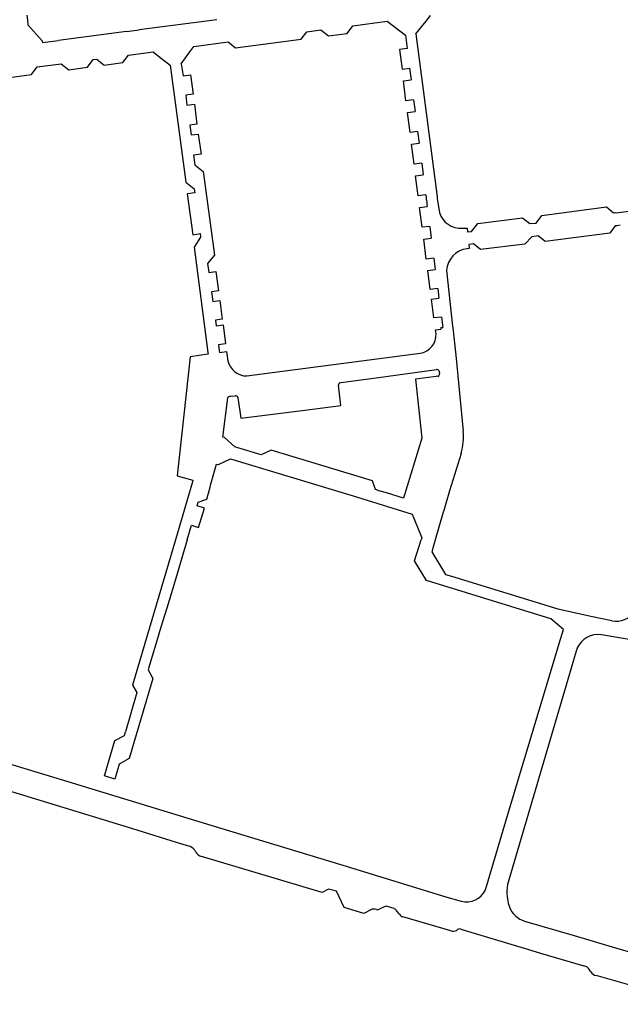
# Model space of a CAD drawing. Extents: x 148869 to 161638, y 453607 to 469810.
# Tile 880 of 1056: x 159108.28 to 159109.8, y 459854.64 to 459857.14. Entities that reach past the tile are written whole.
import ezdxf

# ---------------------------------------------------------------- set-up
doc = ezdxf.new("R2010")
doc.units = 0
doc.layers.add('LKI_V01_KANTRIJWEG', color=252, linetype='CONTINUOUS')

msp = doc.modelspace()

# ---------------------------------------------------------------- linework, layer by layer
at = {"layer": 'LKI_V01_KANTRIJWEG'}
for p, q in [((159108.2964, 459857.1517), (159108.2982, 459857.1396)), ((159108.2964, 459857.1517), (159108.2982, 459857.1396)), ((159109.3106, 459857.137), (159109.322, 459857.1509)), ((159109.3106, 459857.137), (159109.322, 459857.1509)), ((159108.7792, 459857.1405), (159108.5817, 459857.1148)), ((159108.7792, 459857.1405), (159108.5817, 459857.1148)), ((159109.1244, 459857.125), (159109.2121, 459857.1366)), ((159109.1244, 459857.125), (159109.2121, 459857.1366)), ((159109.2121, 459857.1366), (159109.2259, 459857.1261)), ((159109.2121, 459857.1366), (159109.2259, 459857.1261)), ((159109.2259, 459857.1261), (159109.2582, 459857.1009)), ((159109.2259, 459857.1261), (159109.2582, 459857.1009)), ((159109.2846, 459857.1046), (159109.3106, 459857.137)), ((159109.2846, 459857.1046), (159109.3106, 459857.137)), ((159108.5495, 459857.1107), (159108.3769, 459857.0878)), ((159108.5495, 459857.1107), (159108.3769, 459857.0878)), ((159108.5495, 459857.1107), (159108.5817, 459857.1148)), ((159108.5495, 459857.1107), (159108.5817, 459857.1148)), ((159109.0075, 459857.1098), (159109.0435, 459857.1144)), ((159109.0075, 459857.1098), (159109.0435, 459857.1144)), ((159109.2582, 459857.1009), (159109.2624, 459857.0676)), ((159109.2582, 459857.1009), (159109.2624, 459857.0676)), ((159109.2846, 459857.1046), (159109.3386, 459856.6907)), ((159109.2846, 459857.1046), (159109.3386, 459856.6907)), ((159108.3356, 459857.0869), (159108.3365, 459857.0824)), ((159108.3356, 459857.0869), (159108.3365, 459857.0824)), ((159108.3365, 459857.0824), (159108.3769, 459857.0878)), ((159108.3365, 459857.0824), (159108.3769, 459857.0878)), ((159108.7105, 459857.0587), (159108.7208, 459857.0726)), ((159108.7105, 459857.0587), (159108.7208, 459857.0726)), ((159108.7208, 459857.0726), (159108.8081, 459857.084)), ((159108.7208, 459857.0726), (159108.8081, 459857.084)), ((159108.5552, 459857.0507), (159108.6175, 459857.0591)), ((159108.5552, 459857.0507), (159108.6175, 459857.0591)), ((159108.6175, 459857.0591), (159108.6311, 459857.0481)), ((159108.6175, 459857.0591), (159108.6311, 459857.0481)), ((159108.6311, 459857.0481), (159108.661, 459857.0248)), ((159108.6311, 459857.0481), (159108.661, 459857.0248)), ((159108.6886, 459857.0286), (159108.7105, 459857.0587)), ((159108.6886, 459857.0286), (159108.7105, 459857.0587)), ((159108.323, 459857.0204), (159108.3841, 459857.0282)), ((159108.323, 459857.0204), (159108.3841, 459857.0282)), ((159108.4652, 459857.0391), (159108.4744, 459857.0399)), ((159108.4652, 459857.0391), (159108.4744, 459857.0399)), ((159108.6886, 459857.0286), (159108.6934, 459856.9979)), ((159108.6886, 459857.0286), (159108.6934, 459856.9979)), ((159109.2686, 459857.017), (159109.2724, 459856.9876)), ((159109.2686, 459857.017), (159109.2724, 459856.9876)), ((159108.7008, 459856.9488), (159108.7033, 459856.9235)), ((159108.7008, 459856.9488), (159108.7033, 459856.9235)), ((159109.2789, 459856.9366), (159109.2827, 459856.9071)), ((159109.2789, 459856.9366), (159109.2827, 459856.9071)), ((159108.7107, 459856.8726), (159108.7138, 459856.8476)), ((159108.7107, 459856.8726), (159108.7138, 459856.8476)), ((159109.2892, 459856.8566), (159109.293, 459856.8271)), ((159109.2892, 459856.8566), (159109.293, 459856.8271)), ((159109.2995, 459856.7764), (159109.3033, 459856.7466)), ((159109.2995, 459856.7764), (159109.3033, 459856.7466)), ((159109.3098, 459856.6956), (159109.3108, 459856.6879)), ((159109.3098, 459856.6956), (159109.3108, 459856.6879)), ((159109.3108, 459856.6879), (159109.3111, 459856.685)), ((159109.3108, 459856.6879), (159109.3111, 459856.685)), ((159109.3111, 459856.685), (159109.3122, 459856.6766)), ((159109.3111, 459856.685), (159109.3122, 459856.6766)), ((159109.3122, 459856.6766), (159109.3127, 459856.6727)), ((159109.3122, 459856.6766), (159109.3127, 459856.6727)), ((159109.3127, 459856.6727), (159109.3136, 459856.6659)), ((159109.3127, 459856.6727), (159109.3136, 459856.6659)), ((159109.3386, 459856.6907), (159109.3389, 459856.6881)), ((159109.3386, 459856.6907), (159109.3389, 459856.6881)), ((159109.3389, 459856.6881), (159109.34, 459856.6797)), ((159109.3389, 459856.6881), (159109.34, 459856.6797)), ((159109.34, 459856.6797), (159109.3405, 459856.6761)), ((159109.34, 459856.6797), (159109.3405, 459856.6761)), ((159109.3405, 459856.6761), (159109.3426, 459856.6599)), ((159109.3405, 459856.6761), (159109.3426, 459856.6599)), ((159109.7867, 459856.6498), (159109.7918, 459856.6507)), ((159109.7867, 459856.6498), (159109.7918, 459856.6507)), ((159109.7995, 459856.6511), (159109.8989, 459856.6631)), ((159109.7995, 459856.6511), (159109.8989, 459856.6631)), ((159109.574, 459856.6225), (159109.5904, 459856.624)), ((159109.574, 459856.6225), (159109.5904, 459856.624)), ((159109.32, 459856.6155), (159109.3238, 459856.5857)), ((159109.32, 459856.6155), (159109.3238, 459856.5857)), ((159109.3931, 459856.6111), (159109.4093, 459856.611)), ((159109.3931, 459856.6111), (159109.4093, 459856.611)), ((159109.4164, 459856.6018), (159109.4256, 459856.6029)), ((159109.4164, 459856.6018), (159109.4256, 459856.6029)), ((159109.8039, 459856.6183), (159109.7955, 459856.6171)), ((159109.8039, 459856.6183), (159109.7955, 459856.6171)), ((159109.595, 459856.5916), (159109.5793, 459856.5889)), ((159109.595, 459856.5916), (159109.5793, 459856.5889)), ((159109.4311, 459856.5708), (159109.4204, 459856.5697)), ((159109.4311, 459856.5708), (159109.4204, 459856.5697)), ((159109.3303, 459856.5349), (159109.334, 459856.5061)), ((159109.3303, 459856.5349), (159109.334, 459856.5061)), ((159109.3628, 459856.5032), (159109.3781, 459856.3624)), ((159109.3628, 459856.5032), (159109.3781, 459856.3624)), ((159108.7653, 459856.4494), (159108.7694, 459856.4244)), ((159108.7653, 459856.4494), (159108.7694, 459856.4244)), ((159109.3401, 459856.4578), (159109.3433, 459856.4328)), ((159109.3401, 459856.4578), (159109.3433, 459856.4328)), ((159108.7756, 459856.3771), (159108.7771, 459856.3628)), ((159108.7756, 459856.3771), (159108.7771, 459856.3628)), ((159109.3494, 459856.3853), (159109.3528, 459856.359)), ((159109.3494, 459856.3853), (159109.3528, 459856.359)), ((159109.3478, 459856.3584), (159109.3528, 459856.359)), ((159109.3478, 459856.3584), (159109.3528, 459856.359)), ((159109.3478, 459856.3584), (159109.3483, 459856.3542)), ((159109.3478, 459856.3584), (159109.3483, 459856.3542)), ((159109.3781, 459856.3624), (159109.3786, 459856.3579)), ((159109.3781, 459856.3624), (159109.3786, 459856.3579)), ((159108.7836, 459856.3149), (159108.7855, 459856.2999)), ((159108.7836, 459856.3149), (159108.7855, 459856.2999)), ((159108.7855, 459856.2999), (159108.7861, 459856.2953)), ((159108.7855, 459856.2999), (159108.7861, 459856.2953)), ((159108.7566, 459856.2955), (159108.7573, 459856.2907)), ((159108.7566, 459856.2955), (159108.7573, 459856.2907)), ((159108.8555, 459856.2355), (159109.2957, 459856.2933)), ((159108.8555, 459856.2355), (159109.2957, 459856.2933)), ((159109.2087, 459856.2344), (159109.3367, 459856.2518)), ((159109.2087, 459856.2344), (159109.3367, 459856.2518)), ((159109.3436, 459856.2477), (159109.3445, 459856.2417)), ((159109.3436, 459856.2477), (159109.3445, 459856.2417)), ((159109.1894, 459856.2318), (159109.2087, 459856.2344)), ((159109.1894, 459856.2318), (159109.2087, 459856.2344)), ((159109.3407, 459856.2346), (159109.3366, 459856.2339)), ((159109.3407, 459856.2346), (159109.3366, 459856.2339)), ((159108.7941, 459856.0804), (159108.8067, 459856.1796)), ((159108.7941, 459856.0804), (159108.8067, 459856.1796)), ((159108.8132, 459856.1838), (159108.8148, 459856.184)), ((159108.8132, 459856.1838), (159108.8148, 459856.184)), ((159108.8148, 459856.184), (159108.8254, 459856.1851)), ((159108.8148, 459856.184), (159108.8254, 459856.1851)), ((159108.8326, 459856.1812), (159108.84, 459856.128)), ((159108.8326, 459856.1812), (159108.84, 459856.128)), ((159108.84, 459856.128), (159109.0027, 459856.1487)), ((159108.84, 459856.128), (159109.0027, 459856.1487)), ((159108.7988, 459856.079), (159108.7941, 459856.0804)), ((159108.7988, 459856.079), (159108.7941, 459856.0804)), ((159108.8467, 459856.0489), (159108.8303, 459856.0538)), ((159108.8467, 459856.0489), (159108.8303, 459856.0538)), ((159108.892, 459856.0351), (159108.8467, 459856.0489)), ((159108.892, 459856.0351), (159108.8467, 459856.0489)), ((159108.9172, 459856.0469), (159108.892, 459856.0351)), ((159108.9172, 459856.0469), (159108.892, 459856.0351)), ((159109.1742, 459855.9688), (159108.9172, 459856.0469)), ((159109.1742, 459855.9688), (159108.9172, 459856.0469)), ((159108.7632, 459855.9578), (159108.7781, 459856.0116)), ((159108.7632, 459855.9578), (159108.7781, 459856.0116)), ((159108.7172, 459855.9669), (159108.6739, 459855.8195)), ((159108.7172, 459855.9669), (159108.6739, 459855.8195)), ((159108.7182, 459855.9705), (159108.7172, 459855.9669)), ((159108.7182, 459855.9705), (159108.7172, 459855.9669)), ((159108.762, 459855.9533), (159108.7632, 459855.9578)), ((159108.762, 459855.9533), (159108.7632, 459855.9578)), ((159109.1824, 459855.9468), (159109.1742, 459855.9688)), ((159109.1824, 459855.9468), (159109.1742, 459855.9688)), ((159109.1942, 459855.9431), (159109.1824, 459855.9468)), ((159109.1942, 459855.9431), (159109.1824, 459855.9468)), ((159109.2098, 459855.9384), (159109.1942, 459855.9431)), ((159109.2098, 459855.9384), (159109.1942, 459855.9431)), ((159109.253, 459855.9251), (159109.2098, 459855.9384)), ((159109.253, 459855.9251), (159109.2098, 459855.9384)), ((159109.3543, 459855.89), (159109.3337, 459855.8195)), ((159109.3543, 459855.89), (159109.3337, 459855.8195)), ((159109.3555, 459855.894), (159109.3543, 459855.89)), ((159109.3555, 459855.894), (159109.3543, 459855.89)), ((159108.7038, 459855.8195), (159108.7149, 459855.8568)), ((159108.7038, 459855.8195), (159108.7149, 459855.8568)), ((159108.6739, 459855.8195), (159108.5653, 459855.45)), ((159108.6739, 459855.8195), (159108.5653, 459855.45)), ((159108.7038, 459855.8195), (159108.689, 459855.7675)), ((159108.7038, 459855.8195), (159108.689, 459855.7675)), ((159108.689, 459855.7675), (159108.6784, 459855.733)), ((159108.689, 459855.7675), (159108.6784, 459855.733)), ((159108.6784, 459855.733), (159108.6639, 459855.6849)), ((159108.6784, 459855.733), (159108.6639, 459855.6849)), ((159108.6639, 459855.6849), (159108.6524, 459855.6457)), ((159108.6639, 459855.6849), (159108.6524, 459855.6457)), ((159108.6524, 459855.6457), (159108.6373, 459855.5973)), ((159108.6524, 459855.6457), (159108.6373, 459855.5973)), ((159108.6373, 459855.5973), (159108.6267, 459855.5631)), ((159108.6373, 459855.5973), (159108.6267, 459855.5631)), ((159109.6487, 459855.556), (159109.6594, 459855.5914)), ((159109.6487, 459855.556), (159109.6594, 459855.5914)), ((159109.9207, 459855.5503), (159109.756, 459855.5784)), ((159109.9207, 459855.5503), (159109.756, 459855.5784)), ((159108.6267, 459855.5631), (159108.6122, 459855.515)), ((159108.6267, 459855.5631), (159108.6122, 459855.515)), ((159109.647, 459855.5504), (159109.6487, 459855.556)), ((159109.647, 459855.5504), (159109.6487, 459855.556)), ((159109.6939, 459855.543), (159109.6919, 459855.5367)), ((159109.6939, 459855.543), (159109.6919, 459855.5367)), ((159108.5653, 459855.45), (159108.5761, 459855.4313)), ((159108.5653, 459855.45), (159108.5761, 459855.4313)), ((159108.5761, 459855.4313), (159108.547, 459855.3315)), ((159108.5761, 459855.4313), (159108.547, 459855.3315)), ((159108.5203, 459855.2117), (159108.4937, 459855.2199)), ((159108.5203, 459855.2117), (159108.4937, 459855.2199)), ((159108.6903, 459855.0465), (159108.5657, 459855.0849)), ((159108.6903, 459855.0465), (159108.5657, 459855.0849)), ((159108.7113, 459855.04), (159108.6903, 459855.0465)), ((159108.7113, 459855.04), (159108.6903, 459855.0465)), ((159109.0468, 459854.9237), (159108.7403, 459855.0152)), ((159109.0468, 459854.9237), (159108.7403, 459855.0152)), ((159109.0626, 459854.9323), (159109.0468, 459854.9237)), ((159109.0626, 459854.9323), (159109.0468, 459854.9237)), ((159109.1528, 459854.87), (159109.1026, 459854.8852)), ((159109.1528, 459854.87), (159109.1026, 459854.8852)), ((159109.1719, 459854.8807), (159109.1528, 459854.87)), ((159109.1719, 459854.8807), (159109.1528, 459854.87)), ((159109.1844, 459854.88), (159109.1806, 459854.8809)), ((159109.1844, 459854.88), (159109.1806, 459854.8809)), ((159109.2427, 459854.8681), (159109.2371, 459854.8753)), ((159109.2427, 459854.8681), (159109.2371, 459854.8753)), ((159109.3731, 459854.8259), (159109.2516, 459854.8618)), ((159109.3731, 459854.8259), (159109.2516, 459854.8618)), ((159109.5609, 459854.8508), (159109.6863, 459854.8139)), ((159109.5609, 459854.8508), (159109.6863, 459854.8139)), ((159109.6863, 459854.8139), (159109.792, 459854.7833)), ((159109.6863, 459854.8139), (159109.792, 459854.7833)), ((159109.7292, 459854.7221), (159109.7242, 459854.7295)), ((159109.7292, 459854.7221), (159109.7242, 459854.7295)), ((159109.9989, 459854.6395), (159109.7426, 459854.7125)), ((159109.9989, 459854.6395), (159109.7426, 459854.7125))]:
    msp.add_line(p, q, dxfattribs=at)
for points in [[(159108.2982, 459857.1396), (159108.2992, 459857.1273), (159108.3356, 459857.0869)], [(159108.2982, 459857.1396), (159108.2992, 459857.1273), (159108.3356, 459857.0869)], [(159109.0435, 459857.1144), (159109.0626, 459857.0997), (159109.1099, 459857.1058), (159109.1244, 459857.125)], [(159109.0435, 459857.1144), (159109.0626, 459857.0997), (159109.1099, 459857.1058), (159109.1244, 459857.125)], [(159108.8081, 459857.084), (159108.8265, 459857.0689), (159108.993, 459857.0907), (159109.0075, 459857.1098)], [(159108.8081, 459857.084), (159108.8265, 459857.0689), (159108.993, 459857.0907), (159109.0075, 459857.1098)], [(159108.4744, 459857.0399), (159108.4931, 459857.0252), (159108.5405, 459857.0316), (159108.5552, 459857.0507)], [(159108.4744, 459857.0399), (159108.4931, 459857.0252), (159108.5405, 459857.0316), (159108.5552, 459857.0507)], [(159109.2624, 459857.0676), (159109.2428, 459857.0651), (159109.2499, 459857.0148), (159109.2686, 459857.017)], [(159109.2624, 459857.0676), (159109.2428, 459857.0651), (159109.2499, 459857.0148), (159109.2686, 459857.017)], [(159108.3841, 459857.0282), (159108.4032, 459857.013), (159108.4504, 459857.02), (159108.4652, 459857.0391)], [(159108.3841, 459857.0282), (159108.4032, 459857.013), (159108.4504, 459857.02), (159108.4652, 459857.0391)], [(159108.661, 459857.0248), (159108.7005, 459856.7276), (159108.722, 459856.7108), (159108.7235, 459856.7004)], [(159108.661, 459857.0248), (159108.7005, 459856.7276), (159108.722, 459856.7108), (159108.7235, 459856.7004)], [(159108.1821, 459857.0016), (159108.2015, 459856.9869), (159108.3087, 459857.0009), (159108.323, 459857.0204)], [(159108.1821, 459857.0016), (159108.2015, 459856.9869), (159108.3087, 459857.0009), (159108.323, 459857.0204)], [(159108.6934, 459856.9979), (159108.7124, 459857), (159108.7189, 459856.951), (159108.7008, 459856.9488)], [(159108.6934, 459856.9979), (159108.7124, 459857), (159108.7189, 459856.951), (159108.7008, 459856.9488)], [(159109.2789, 459856.9366), (159109.2595, 459856.9342), (159109.253, 459856.9851), (159109.2724, 459856.9876)], [(159109.2789, 459856.9366), (159109.2595, 459856.9342), (159109.253, 459856.9851), (159109.2724, 459856.9876)], [(159108.7033, 459856.9235), (159108.7223, 459856.9257), (159108.7288, 459856.8751), (159108.7107, 459856.8726)], [(159108.7033, 459856.9235), (159108.7223, 459856.9257), (159108.7288, 459856.8751), (159108.7107, 459856.8726)], [(159109.2892, 459856.8566), (159109.2698, 459856.8541), (159109.2633, 459856.9047), (159109.2827, 459856.9071)], [(159109.2892, 459856.8566), (159109.2698, 459856.8541), (159109.2633, 459856.9047), (159109.2827, 459856.9071)], [(159108.7138, 459856.8476), (159108.732, 459856.8498), (159108.7391, 459856.7987), (159108.7203, 459856.7965)], [(159108.7138, 459856.8476), (159108.732, 459856.8498), (159108.7391, 459856.7987), (159108.7203, 459856.7965)], [(159109.2995, 459856.7764), (159109.2801, 459856.7739), (159109.2736, 459856.8246), (159109.293, 459856.8271)], [(159109.2995, 459856.7764), (159109.2801, 459856.7739), (159109.2736, 459856.8246), (159109.293, 459856.8271)], [(159108.7203, 459856.7965), (159108.7231, 459856.7721), (159108.7447, 459856.7546), (159108.7729, 459856.542), (159108.7554, 459856.5213), (159108.7591, 459856.4984)], [(159108.7203, 459856.7965), (159108.7231, 459856.7721), (159108.7447, 459856.7546), (159108.7729, 459856.542), (159108.7554, 459856.5213), (159108.7591, 459856.4984)], [(159109.3098, 459856.6956), (159109.2905, 459856.6931), (159109.2839, 459856.7441), (159109.3033, 459856.7466)], [(159109.3098, 459856.6956), (159109.2905, 459856.6931), (159109.2839, 459856.7441), (159109.3033, 459856.7466)], [(159108.7235, 459856.7004), (159108.7042, 459856.6979), (159108.7184, 459856.5944), (159108.7369, 459856.5971)], [(159108.7235, 459856.7004), (159108.7042, 459856.6979), (159108.7184, 459856.5944), (159108.7369, 459856.5971)], [(159109.32, 459856.6155), (159109.3007, 459856.6131), (159109.2943, 459856.6634), (159109.3136, 459856.6659)], [(159109.32, 459856.6155), (159109.3007, 459856.6131), (159109.2943, 459856.6634), (159109.3136, 459856.6659)], [(159109.5904, 459856.624), (159109.6043, 459856.6435), (159109.7685, 459856.6649), (159109.7867, 459856.6498)], [(159109.5904, 459856.624), (159109.6043, 459856.6435), (159109.7685, 459856.6649), (159109.7867, 459856.6498)], [(159109.7918, 459856.6507), (159109.7931, 459856.6503), (159109.7995, 459856.6511)], [(159109.7918, 459856.6507), (159109.7931, 459856.6503), (159109.7995, 459856.6511)], [(159109.4256, 459856.6029), (159109.4419, 459856.6232), (159109.5558, 459856.6373), (159109.574, 459856.6225)], [(159109.4256, 459856.6029), (159109.4419, 459856.6232), (159109.5558, 459856.6373), (159109.574, 459856.6225)], [(159108.7369, 459856.5971), (159108.7381, 459856.5879), (159108.7216, 459856.5631), (159108.7566, 459856.2955)], [(159108.7369, 459856.5971), (159108.7381, 459856.5879), (159108.7216, 459856.5631), (159108.7566, 459856.2955)], [(159109.4093, 459856.611), (159109.4149, 459856.6109), (159109.4155, 459856.6017), (159109.4164, 459856.6018)], [(159109.4093, 459856.611), (159109.4149, 459856.6109), (159109.4155, 459856.6017), (159109.4164, 459856.6018)], [(159109.7955, 459856.6171), (159109.7911, 459856.6165), (159109.7769, 459856.598), (159109.6133, 459856.5774), (159109.595, 459856.5916)], [(159109.7955, 459856.6171), (159109.7911, 459856.6165), (159109.7769, 459856.598), (159109.6133, 459856.5774), (159109.595, 459856.5916)], [(159109.3303, 459856.5349), (159109.3111, 459856.5325), (159109.3046, 459856.5832), (159109.3238, 459856.5857)], [(159109.3303, 459856.5349), (159109.3111, 459856.5325), (159109.3046, 459856.5832), (159109.3238, 459856.5857)], [(159109.5793, 459856.5889), (159109.5615, 459856.57), (159109.4485, 459856.5566), (159109.4311, 459856.5708)], [(159109.5793, 459856.5889), (159109.5615, 459856.57), (159109.4485, 459856.5566), (159109.4311, 459856.5708)], [(159109.4204, 459856.5697), (159109.419, 459856.5695), (159109.4199, 459856.5594), (159109.4145, 459856.5588)], [(159109.4204, 459856.5697), (159109.419, 459856.5695), (159109.4199, 459856.5594), (159109.4145, 459856.5588)], [(159108.7591, 459856.4984), (159108.7767, 459856.5006), (159108.7835, 459856.4521), (159108.7653, 459856.4494)], [(159108.7591, 459856.4984), (159108.7767, 459856.5006), (159108.7835, 459856.4521), (159108.7653, 459856.4494)], [(159109.3401, 459856.4578), (159109.321, 459856.4554), (159109.3148, 459856.5036), (159109.334, 459856.5061)], [(159109.3401, 459856.4578), (159109.321, 459856.4554), (159109.3148, 459856.5036), (159109.334, 459856.5061)], [(159108.7694, 459856.4244), (159108.7866, 459856.4269), (159108.7931, 459856.3796), (159108.7756, 459856.3771)], [(159108.7694, 459856.4244), (159108.7866, 459856.4269), (159108.7931, 459856.3796), (159108.7756, 459856.3771)], [(159109.3494, 459856.3853), (159109.3303, 459856.3829), (159109.3242, 459856.4304), (159109.3433, 459856.4328)], [(159109.3494, 459856.3853), (159109.3303, 459856.3829), (159109.3242, 459856.4304), (159109.3433, 459856.4328)], [(159108.7771, 459856.3628), (159108.795, 459856.3653), (159108.8015, 459856.3171), (159108.7836, 459856.3149)], [(159108.7771, 459856.3628), (159108.795, 459856.3653), (159108.8015, 459856.3171), (159108.7836, 459856.3149)], [(159109.3359, 459856.3426), (159109.3341, 459856.3524), (159109.3483, 459856.3542)], [(159109.3359, 459856.3426), (159109.3341, 459856.3524), (159109.3483, 459856.3542)], [(159109.3786, 459856.3579), (159109.3862, 459856.2881), (159109.4051, 459856.095)], [(159109.3786, 459856.3579), (159109.3862, 459856.2881), (159109.4051, 459856.095)], [(159108.7861, 459856.2953), (159108.8037, 459856.2975), (159108.8074, 459856.2743)], [(159108.7861, 459856.2953), (159108.8037, 459856.2975), (159108.8074, 459856.2743)], [(159108.7573, 459856.2907), (159108.7112, 459856.2845), (159108.6786, 459855.9822), (159108.7182, 459855.9705)], [(159108.7573, 459856.2907), (159108.7112, 459856.2845), (159108.6786, 459855.9822), (159108.7182, 459855.9705)], [(159109.0916, 459856.2181), (159109.0952, 459856.219), (159109.1894, 459856.2318)], [(159109.0916, 459856.2181), (159109.0952, 459856.219), (159109.1894, 459856.2318)], [(159109.3366, 459856.2339), (159109.2836, 459856.2274), (159109.2995, 459856.0775), (159109.253, 459855.9251)], [(159109.3366, 459856.2339), (159109.2836, 459856.2274), (159109.2995, 459856.0775), (159109.253, 459855.9251)], [(159109.0027, 459856.1487), (159109.0943, 459856.1603), (159109.0878, 459856.2121)], [(159109.0027, 459856.1487), (159109.0943, 459856.1603), (159109.0878, 459856.2121)], [(159108.8303, 459856.0538), (159108.8246, 459856.0556), (159108.7988, 459856.079)], [(159108.8303, 459856.0538), (159108.8246, 459856.0556), (159108.7988, 459856.079)], [(159108.7833, 459856.011), (159108.8141, 459856.0252), (159109.125, 459855.931), (159109.275, 459855.8848), (159109.2968, 459855.8329), (159109.3, 459855.8243), (159109.2985, 459855.8195)], [(159108.7833, 459856.011), (159108.8141, 459856.0252), (159109.125, 459855.931), (159109.275, 459855.8848), (159109.2968, 459855.8329), (159109.3, 459855.8243), (159109.2985, 459855.8195)], [(159109.3998, 459856.039), (159109.3699, 459855.9436), (159109.3555, 459855.894)], [(159109.3998, 459856.039), (159109.3699, 459855.9436), (159109.3555, 459855.894)], [(159108.7781, 459856.0116), (159108.782, 459856.0104), (159108.7833, 459856.011)], [(159108.7781, 459856.0116), (159108.782, 459856.0104), (159108.7833, 459856.011)], [(159108.7293, 459855.9057), (159108.7319, 459855.9149), (159108.7536, 459855.923), (159108.762, 459855.9533)], [(159108.7293, 459855.9057), (159108.7319, 459855.9149), (159108.7536, 459855.923), (159108.762, 459855.9533)], [(159108.7149, 459855.8568), (159108.7325, 459855.8509), (159108.7478, 459855.9001), (159108.7293, 459855.9057)], [(159108.7149, 459855.8568), (159108.7325, 459855.8509), (159108.7478, 459855.9001), (159108.7293, 459855.9057)], [(159109.6594, 459855.5914), (159109.6277, 459855.6186), (159109.3114, 459855.7162), (159109.2813, 459855.7661), (159109.2985, 459855.8195)], [(159109.6594, 459855.5914), (159109.6277, 459855.6186), (159109.3114, 459855.7162), (159109.2813, 459855.7661), (159109.2985, 459855.8195)], [(159109.3337, 459855.8195), (159109.3248, 459855.789), (159109.3602, 459855.7312), (159109.3748, 459855.7266)], [(159109.3337, 459855.8195), (159109.3248, 459855.789), (159109.3602, 459855.7312), (159109.3748, 459855.7266)], [(159109.3748, 459855.7266), (159109.6451, 459855.6438), (159109.6719, 459855.6377)], [(159109.3748, 459855.7266), (159109.6451, 459855.6438), (159109.6719, 459855.6377)], [(159109.6719, 459855.6377), (159109.7289, 459855.6258), (159109.7827, 459855.614)], [(159109.6719, 459855.6377), (159109.7289, 459855.6258), (159109.7827, 459855.614)], [(159109.4616, 459854.9301), (159109.52, 459855.1274), (159109.647, 459855.5504)], [(159109.4616, 459854.9301), (159109.52, 459855.1274), (159109.647, 459855.5504)], [(159107.2835, 459855.5438), (159107.4332, 459855.4982), (159107.5767, 459855.4552), (159108.4119, 459855.2021), (159108.7636, 459855.0945), (159109.1186, 459854.9868), (159109.3634, 459854.9119), (159109.3999, 459854.9013)], [(159107.2835, 459855.5438), (159107.4332, 459855.4982), (159107.5767, 459855.4552), (159108.4119, 459855.2021), (159108.7636, 459855.0945), (159109.1186, 459854.9868), (159109.3634, 459854.9119), (159109.3999, 459854.9013)], [(159109.6919, 459855.5367), (159109.5176, 459854.9441), (159109.5159, 459854.9271), (159109.5159, 459854.9203), (159109.517, 459854.9066), (159109.5187, 459854.8965), (159109.524, 459854.8824), (159109.5287, 459854.8741), (159109.5319, 459854.8699)], [(159109.6919, 459855.5367), (159109.5176, 459854.9441), (159109.5159, 459854.9271), (159109.5159, 459854.9203), (159109.517, 459854.9066), (159109.5187, 459854.8965), (159109.524, 459854.8824), (159109.5287, 459854.8741), (159109.5319, 459854.8699)], [(159108.6122, 459855.515), (159108.6046, 459855.4888), (159108.617, 459855.4674), (159108.5568, 459855.2636), (159108.5309, 459855.2494), (159108.5203, 459855.2117)], [(159108.6122, 459855.515), (159108.6046, 459855.4888), (159108.617, 459855.4674), (159108.5568, 459855.2636), (159108.5309, 459855.2494), (159108.5203, 459855.2117)], [(159108.5657, 459855.0849), (159107.9586, 459855.2704), (159107.2419, 459855.4873)], [(159108.5657, 459855.0849), (159107.9586, 459855.2704), (159107.2419, 459855.4873)], [(159108.4937, 459855.2199), (159108.5205, 459855.3093), (159108.5443, 459855.322), (159108.547, 459855.3315)], [(159108.4937, 459855.2199), (159108.5205, 459855.3093), (159108.5443, 459855.322), (159108.547, 459855.3315)], [(159109.1026, 459854.8852), (159109.0833, 459854.9266), (159109.0626, 459854.9323)], [(159109.1026, 459854.8852), (159109.0833, 459854.9266), (159109.0626, 459854.9323)], [(159109.2296, 459854.8825), (159109.2095, 459854.8888), (159109.2071, 459854.8882), (159109.1931, 459854.8821)], [(159109.2296, 459854.8825), (159109.2095, 459854.8888), (159109.2071, 459854.8882), (159109.1931, 459854.8821)], [(159109.399, 459854.8305), (159109.5597, 459854.7822), (159109.6009, 459854.7698), (159109.7109, 459854.737)], [(159109.399, 459854.8305), (159109.5597, 459854.7822), (159109.6009, 459854.7698), (159109.7109, 459854.737)], [(159109.792, 459854.7833), (159110.0255, 459854.7155), (159110.1244, 459854.6895), (159110.1904, 459854.677), (159110.2513, 459854.6668), (159110.2812, 459854.6609)], [(159109.792, 459854.7833), (159110.0255, 459854.7155), (159110.1244, 459854.6895), (159110.1904, 459854.677), (159110.2513, 459854.6668), (159110.2812, 459854.6609)]]:
    msp.add_lwpolyline(points, dxfattribs=at)
for centre, radius, start, end in [((159109.3984, 459856.6671), 0.0563, 187.3526, 264.6305), ((159109.3984, 459856.6671), 0.0563, 187.3526, 264.6305), ((159109.4224, 459856.4996), 0.0597, 97.5288, 176.5768), ((159109.4224, 459856.4996), 0.0597, 97.5288, 176.5768), ((159109.2879, 459856.3407), 0.0481, 279.3726, 2.2449), ((159109.2879, 459856.3407), 0.0481, 279.3726, 2.2449), ((159108.8552, 459856.2844), 0.0489, 191.972, 270.3666), ((159108.8552, 459856.2844), 0.0489, 191.972, 270.3666), ((159109.3381, 459856.2463), 0.0057, 14.4215, 103.6755), ((159109.3381, 459856.2463), 0.0057, 14.4215, 103.6755), ((159109.3391, 459856.24), 0.00568, 286.198, 17.5159), ((159109.3391, 459856.24), 0.00568, 286.198, 17.5159), ((159109.0941, 459856.2122), 0.00632, 113.1006, 181.4871), ((159109.0941, 459856.2122), 0.00632, 113.1006, 181.4871), ((159108.8123, 459856.178), 0.00584, 81.1032, 164.1004), ((159108.8123, 459856.178), 0.00584, 81.1032, 164.1004), ((159108.8267, 459856.1788), 0.00635, 22.1156, 101.5983), ((159108.8267, 459856.1788), 0.00635, 22.1156, 101.5983), ((159109.2488, 459856.0817), 0.1568, 344.2026, 4.8607), ((159109.2488, 459856.0817), 0.1568, 344.2026, 4.8607), ((159109.7941, 459855.6704), 0.0576, 258.5507, 323.6823), ((159109.7941, 459855.6704), 0.0576, 258.5507, 323.6823), ((159109.7476, 459855.5209), 0.0581, 81.6738, 157.6908), ((159109.7476, 459855.5209), 0.0581, 81.6738, 157.6908), ((159108.7049, 459855.0187), 0.0222, 19.7885, 73.2925), ((159108.7049, 459855.0187), 0.0222, 19.7885, 73.2925), ((159108.7464, 459855.0381), 0.0237, 210.0379, 255.2686), ((159108.7464, 459855.0381), 0.0237, 210.0379, 255.2686), ((159109.4132, 459854.9533), 0.0537, 255.6712, 334.4347), ((159109.4132, 459854.9533), 0.0537, 255.6712, 334.4347), ((159109.1769, 459854.8588), 0.0224, 80.6051, 102.8463), ((159109.1769, 459854.8588), 0.0224, 80.6051, 102.8463), ((159109.1862, 459854.8917), 0.0118, 261.2682, 305.3015), ((159109.1862, 459854.8917), 0.0118, 261.2682, 305.3015), ((159109.2209, 459854.866), 0.0186, 29.8582, 62.0279), ((159109.2209, 459854.866), 0.0186, 29.8582, 62.0279), ((159109.2544, 459854.8753), 0.0137, 211.2536, 258.0989), ((159109.2544, 459854.8753), 0.0137, 211.2536, 258.0989), ((159109.5846, 459854.9182), 0.0715, 222.5709, 250.6628), ((159109.5846, 459854.9182), 0.0715, 222.5709, 250.6628), ((159109.3788, 459854.8472), 0.0221, 254.9802, 293.7211), ((159109.3788, 459854.8472), 0.0221, 254.9802, 293.7211), ((159109.3959, 459854.8205), 0.0105, 72.7947, 141.6596), ((159109.3959, 459854.8205), 0.0105, 72.7947, 141.6596), ((159109.7094, 459854.7218), 0.0153, 63.3215, 84.5081), ((159109.7094, 459854.7218), 0.0153, 63.3215, 84.5081), ((159109.7107, 459854.7197), 0.0168, 35.9955, 70.4033), ((159109.7107, 459854.7197), 0.0168, 35.9955, 70.4033), ((159109.7461, 459854.7314), 0.0193, 209.058, 259.518), ((159109.7461, 459854.7314), 0.0193, 209.058, 259.518)]:
    msp.add_arc(centre, radius, start, end, dxfattribs=at)

doc.saveas('drawing.dxf')
